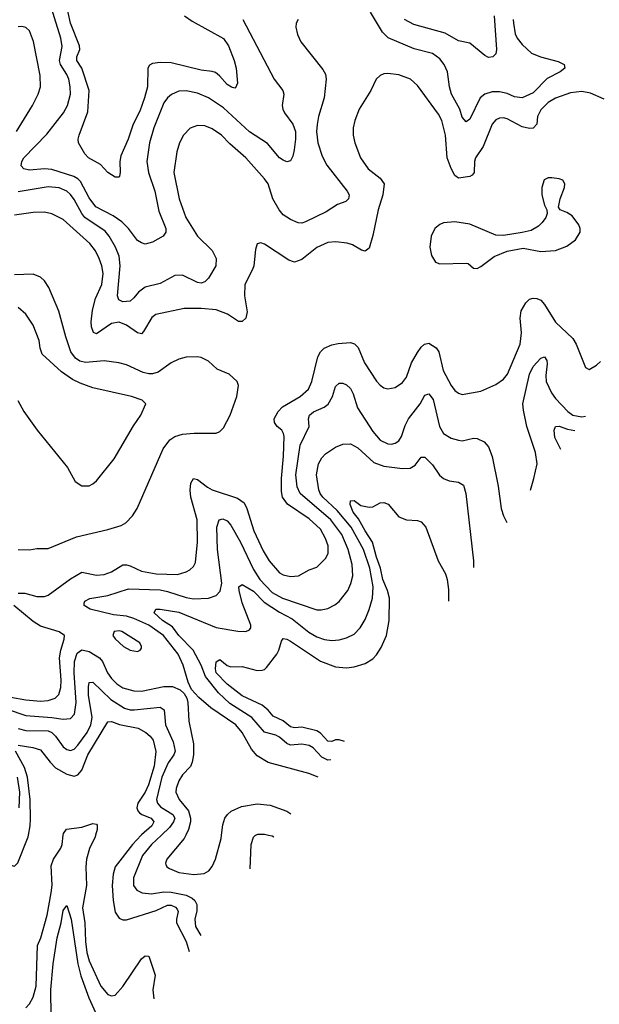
# Model space of a CAD drawing. Header units: inches. Extents: x 1834610 to 2027685, y 642842 to 774116.
# Tile 400 of 632: x 2011118 to 2014224, y 649093 to 654369. Entities that reach past the tile are written whole.
import ezdxf

# ---------------------------------------------------------------- set-up
doc = ezdxf.new("R2010")
doc.units = ezdxf.units.IN
doc.header["$MEASUREMENT"] = 0
doc.layers.add('C0614', color=7, linetype='Continuous')
doc.layers.add('C0615', color=7, linetype='Continuous')

msp = doc.modelspace()

# ---------------------------------------------------------------- linework, layer by layer
at = {"layer": 'C0614', "color": 5}
for points, elevation in [([(2010597, 650000), (2010685, 649985), (2010755.9, 649955.9), (2010870, 649922.4), (2010910, 649918.4), (2010970, 649926.4), (2010990, 649922.3), (2011020, 649900), (2011070, 649838), (2011090, 649833.7), (2011108, 649852), (2011163.6, 649990), (2011165.3, 650000)], 320), ([(2011150, 649073.7), (2011170, 649095.3), (2011190, 649130.4), (2011205.4, 649190), (2011212.6, 649407.4), (2011230.4, 649450), (2011265.5, 649570), (2011287, 649690), (2011290.9, 649730.9), (2011285.7, 649834.3), (2011299.3, 649870), (2011338.8, 649930), (2011346.2, 649950), (2011351.4, 650000)], 280), ([(2011524.9, 650000), (2011522.5, 649990), (2011492.4, 649927.5), (2011475.6, 649870), (2011472.1, 649830), (2011475.7, 649730), (2011454.7, 649610), (2011467.1, 649530), (2011470.1, 649429.9), (2011477.9, 649370), (2011490, 649325.4), (2011552.5, 649190), (2011590, 649145.8), (2011610, 649138), (2011630, 649142.6), (2011670, 649187.9), (2011770, 649336.8), (2011790, 649352.9), (2011810, 649350.3), (2011843.5, 649250), (2011831, 649170), (2011837.5, 649122.9)], 280), ([(2011769.2, 650000), (2011722, 649950), (2011629, 649830), (2011618.7, 649790), (2011614.1, 649730), (2011618, 649650), (2011630, 649586.4), (2011650, 649554.7), (2011670, 649546), (2011690, 649545.5), (2011850, 649596.2), (2011910, 649624.6), (2011930, 649624.8), (2011953.5, 649613.5), (2011962.3, 649602.3), (2011967, 649590), (2011957.3, 649550), (2011958.7, 649530), (2012009.7, 649430), (2012025.4, 649376.6)], 320), ([(2011877.6, 650000), (2011824.8, 649950), (2011775.8, 649890), (2011728.1, 649770), (2011727.8, 649730), (2011744.7, 649704.7), (2011774, 649690), (2011825, 649685), (2011890, 649695.2), (2011930, 649694.5), (2012010, 649678.1), (2012042.5, 649662.5), (2012056.8, 649650), (2012067.2, 649627.2), (2012066.8, 649593.2), (2012056.1, 649550), (2012060.1, 649510), (2012089, 649462.4)], 340), ([(2012008.1, 650000), (2011999.2, 649980.8), (2011906.7, 649870), (2011899.5, 649850), (2011901.5, 649841.5), (2011906, 649830), (2011920.2, 649820.2), (2011970, 649800.2), (2012051.5, 649788.5), (2012106.9, 649793.1), (2012131.7, 649808.3), (2012148.7, 649831.3), (2012166.6, 649870), (2012198, 649982), (2012199.9, 650000)], 360), ([(2012352.9, 649818.6), (2012358.7, 649950), (2012370, 649988.2), (2012381.2, 649998.8), (2012383.7, 650000)], 340), ([(2012452, 650000), (2012470, 649995.4), (2012480.5, 649990.8)], 340), ([(2011286.3, 649030), (2011285.5, 649170), (2011296.3, 649310), (2011318.8, 649450), (2011339.9, 649530), (2011350, 649595.5), (2011370, 649622), (2011393.5, 649550), (2011429.5, 649309.5), (2011445.9, 649245.9), (2011487.8, 649127.8), (2011550.1, 648990.1)], 260)]:
    msp.add_lwpolyline(points, dxfattribs=dict(at, elevation=elevation))
at = {"layer": 'C0615', "color": 5}
for points, elevation in [([(2012312.9, 654370), (2012482.2, 654050), (2012528.9, 653990), (2012534, 653970), (2012523.9, 653910), (2012528.1, 653890), (2012537.2, 653870), (2012581.5, 653810), (2012596.3, 653770), (2012596.3, 653730), (2012588, 653672), (2012582, 653638), (2012570, 653612.7), (2012550, 653607.6), (2012530, 653616.3), (2012510, 653629.7), (2012446.1, 653706.1), (2012350, 653769.3), (2012210, 653896.4), (2012130, 653950.6), (2012070, 653975.8), (2012010, 653988.4), (2011970, 653985.5), (2011930.8, 653969.2), (2011910, 653950.9), (2011890, 653923), (2011836.6, 653790), (2011814.1, 653710), (2011798.9, 653610), (2011807.5, 653550), (2011841.9, 653450), (2011863.9, 653343.9), (2011901.1, 653250), (2011900.4, 653230), (2011887.3, 653210), (2011830, 653177.6), (2011790, 653167.3), (2011770, 653173.6), (2011750, 653186), (2011700.7, 653250), (2011665.6, 653285.6), (2011618.1, 653318.1), (2011526.2, 653366.2), (2011490, 653415), (2011443, 653503), (2011430, 653516.7), (2011408.3, 653528.3), (2011290, 653566), (2011250, 653569.5), (2011170, 653562.4), (2011139.5, 653570), (2011125.4, 653585.4), (2011128.8, 653610), (2011140.3, 653630), (2011263.5, 653756.5), (2011352.7, 653870), (2011374.5, 653910), (2011389.9, 653970), (2011388.6, 654010), (2011380.5, 654050), (2011370, 654075.3), (2011335.6, 654130), (2011331.2, 654150), (2011345.6, 654225.6), (2011338.6, 654270), (2011270, 654489.7)], 340), ([(2012000.8, 654390), (2012042.2, 654362.2), (2012210, 654268.9), (2012236.8, 654230), (2012267.7, 654150), (2012278, 654110), (2012284.2, 654030), (2012274.9, 654005.1), (2012270, 654002.4), (2012252.4, 654007.6), (2012230, 654021.5), (2012188.9, 654068.9), (2012166.3, 654086.4), (2012150, 654092.1), (2012090, 654098.1), (2011930, 654138.7), (2011870, 654139.8), (2011830, 654133.8), (2011814.1, 654125.9), (2011804.2, 654110), (2011802.7, 654010), (2011787.1, 653950), (2011761.7, 653878.3), (2011726.7, 653810), (2011699.3, 653730), (2011660, 653640), (2011654.4, 653610), (2011657, 653550), (2011652.4, 653530), (2011650, 653526), (2011630, 653525.1), (2011590, 653549.7), (2011550, 653592.6), (2011487.3, 653630), (2011467.3, 653650), (2011433.6, 653710), (2011431.3, 653730), (2011436.8, 653750), (2011483.6, 653876.4), (2011490.7, 653990), (2011450, 654108.9), (2011424.8, 654150), (2011424.5, 654170), (2011440.6, 654210), (2011438.5, 654230), (2011390.6, 654350), (2011364.6, 654464.6)], 320), ([(2013763, 654370), (2013763.9, 654350), (2013773.4, 654293.4), (2013783.5, 654270), (2013810, 654235.8), (2013860.3, 654190), (2013909.6, 654169.6), (2014004.6, 654144.6), (2014036.4, 654130), (2014039.5, 654110), (2014014, 654090), (2013945.4, 654054.6), (2013870, 653978.3), (2013810.5, 653950), (2013770, 653956.5), (2013730, 653973), (2013690, 653982.8), (2013650, 653982.6), (2013610.6, 653969.4), (2013586.4, 653950), (2013530, 653836.9), (2013510, 653822.4), (2013490, 653847.3), (2013476.5, 653890), (2013431.9, 653970), (2013420.8, 654010), (2013411.3, 654090), (2013392.9, 654130), (2013370, 654159.3), (2013330, 654189), (2013232.5, 654212.5), (2013092.6, 654272.6), (2013062.2, 654302.2), (2012997.7, 654410)], 360), ([(2013661.2, 654390), (2013673.6, 654210), (2013670, 654187), (2013653, 654170), (2013630, 654167.1), (2013610, 654176.9), (2013530, 654244.2), (2013470, 654255.5), (2013398, 654298), (2013230, 654343.7), (2013180.8, 654370)], 340), ([(2011101.1, 653770), (2011186.8, 653910), (2011216.1, 653970), (2011228.7, 654010), (2011227.9, 654070), (2011192.2, 654252.2), (2011170, 654309.4), (2011150, 654327.6), (2011130, 654333.3), (2011110, 654331.5)], 360), ([(2012610.4, 654370), (2012599.5, 654350), (2012597.6, 654330), (2012607.2, 654290), (2012625.3, 654250), (2012743.2, 654103.2), (2012756.7, 654076.7), (2012759.7, 654050), (2012749.2, 653950), (2012718.8, 653850), (2012711.4, 653808.6), (2012708.9, 653770), (2012716.4, 653710), (2012738.8, 653638.8), (2012763.2, 653590), (2012872.8, 653450), (2012883.1, 653430), (2012880.3, 653410), (2012865.1, 653394.9), (2012820.9, 653379.1), (2012760.4, 653339.6), (2012650, 653285.7), (2012630, 653279.8), (2012610, 653281.2), (2012570, 653298.5), (2012530, 653323.6), (2012507.7, 653350), (2012473.7, 653410), (2012450, 653489.7), (2012430, 653516.8), (2012329.7, 653630), (2012243.9, 653703.9), (2012199.7, 653750), (2012150, 653783.8), (2012110, 653799.8), (2012070, 653802.4), (2012032, 653788), (2011995.6, 653750), (2011974.9, 653710), (2011960.8, 653660.8), (2011944.5, 653550), (2011972.2, 653410), (2012007.5, 653310), (2012070.1, 653210.1), (2012150, 653132.8), (2012170.2, 653090), (2012168.1, 653050), (2012130, 652985.1), (2012110, 652964.2), (2012090, 652958.3), (2012070, 652961), (2011990, 653000.7), (2011950, 652998.9), (2011870, 652956.5), (2011790, 652935.4), (2011754.2, 652910), (2011730, 652878.3), (2011710, 652861.5), (2011670, 652858), (2011648.3, 652868.3), (2011642, 652890), (2011656.4, 653050), (2011650, 653101.6), (2011631.6, 653150), (2011596.5, 653210), (2011575.3, 653235.3), (2011466.3, 653310), (2011450.8, 653330), (2011410, 653405.8), (2011390, 653433.3), (2011370, 653450.5), (2011328.5, 653468.5), (2011270, 653474.2), (2011110, 653446.1)], 360), ([(2014250, 653943.8), (2014176.3, 653976.3), (2014130, 653984.7), (2014070, 653977), (2013990, 653949.1), (2013950, 653926.2), (2013910, 653885.8), (2013893.2, 653850), (2013889.3, 653810), (2013870, 653788.5), (2013850, 653786.7), (2013810, 653795.8), (2013730, 653838.7), (2013710, 653843.4), (2013690, 653842), (2013670, 653832.7), (2013650.6, 653809.4), (2013602.1, 653690), (2013561.3, 653630), (2013555, 653610), (2013553.6, 653550), (2013543, 653537), (2013530.1, 653529.9), (2013470, 653520.3), (2013450, 653533.7), (2013430, 653572.4), (2013408.4, 653630), (2013400.6, 653750), (2013379.6, 653830), (2013362.3, 653862.3), (2013250, 654016.9), (2013212, 654050), (2013150, 654074.7), (2013090, 654081.3), (2013070, 654078.7), (2013050, 654069.5), (2013028, 654050), (2013000.5, 653990), (2012936.9, 653890), (2012913.8, 653830), (2012904.9, 653790), (2012904.7, 653750), (2012913.6, 653710), (2012944.9, 653630), (2012985.8, 653570), (2013050, 653520.8), (2013070.9, 653490), (2013064, 653430), (2013038.6, 653350), (2013010, 653212.3), (2012990, 653144.2), (2012970, 653129.7), (2012950, 653133.5), (2012902.1, 653162.2), (2012872.4, 653172.4), (2012810, 653179.8), (2012770, 653175.5), (2012710, 653148.1), (2012630, 653084.8), (2012590, 653070.8), (2012560, 653080), (2012430, 653166), (2012410, 653174), (2012391.3, 653168.7), (2012382, 653138), (2012372.2, 653050), (2012366, 653030), (2012323.5, 652950), (2012322.5, 652890), (2012336.1, 652803.9), (2012329.3, 652770.7), (2012310, 652752.4), (2012290, 652752.8), (2012231.4, 652791.4), (2012170, 652813.8), (2012090, 652822.5), (2011998.7, 652821.3), (2011847.2, 652790), (2011826, 652774), (2011782, 652698), (2011770, 652686.3), (2011750, 652690.6), (2011690, 652732.6), (2011650, 652748.4), (2011610, 652742.1), (2011530, 652686.6), (2011513.1, 652693.1), (2011502.7, 652722.7), (2011500.1, 652750), (2011507.6, 652812.4), (2011524.6, 652875.4), (2011557.3, 652950), (2011565, 653010), (2011558.2, 653050), (2011544.4, 653090), (2011523.2, 653130), (2011493.6, 653170), (2011350, 653297.8), (2011290, 653329), (2011250, 653338.3), (2011190, 653336.1), (2011090, 653321.4)], 380), ([(2011110, 651530.2), (2011170, 651527.9), (2011210, 651535.1), (2011270, 651535.4), (2011422.5, 651597.5), (2011590, 651637), (2011660.8, 651659.2), (2011686.5, 651673.5), (2011722.2, 651710), (2011746.6, 651750), (2011887, 652070), (2011921.8, 652118.2), (2011950, 652136.2), (2011990, 652147.7), (2012053.1, 652153.1), (2012170, 652154), (2012190, 652162.6), (2012210, 652183.1), (2012246.3, 652250), (2012280.7, 652350), (2012289.7, 652409.7), (2012283.6, 652430), (2012239.6, 652470), (2012176.9, 652496.9), (2012130, 652539), (2012090, 652558.3), (2012070, 652562.2), (2012010, 652560.2), (2011970, 652550.6), (2011930, 652529.8), (2011859, 652481), (2011830, 652471.9), (2011810, 652470.9), (2011779.1, 652479.1), (2011690, 652519.3), (2011649.4, 652530), (2011570, 652541.3), (2011470, 652532.9), (2011440, 652540), (2011416.4, 652556.4), (2011392.1, 652590), (2011365.3, 652670), (2011327.8, 652807.8), (2011274.5, 652934.5), (2011250, 652969.7), (2011230, 652989.7), (2011190, 653005.3), (2011090, 653002.3)], 420), ([(2011110, 651296.5), (2011144.4, 651295.6), (2011210, 651278.1), (2011250, 651277.5), (2011270, 651285.9), (2011390, 651373.8), (2011450, 651408.1), (2011530, 651393.3), (2011570, 651395.5), (2011610, 651410.1), (2011670, 651447.9), (2011690, 651448.6), (2011710, 651442.6), (2011770, 651413.4), (2011850, 651400.4), (2011963.2, 651396.8), (2012009.4, 651410), (2012030, 651420.8), (2012050, 651439.5), (2012059.3, 651460.7), (2012071, 651569), (2012068.3, 651690), (2012035.5, 651810), (2012031, 651849), (2012034.5, 651885.5), (2012050, 651910.2), (2012070, 651905), (2012124.4, 651864.4), (2012150, 651850.7), (2012284.9, 651804.9), (2012320.3, 651780.3), (2012335.8, 651750), (2012373.1, 651630), (2012422.8, 651522.8), (2012454.6, 651470), (2012510, 651405), (2012530, 651394.2), (2012570, 651384.7), (2012611.2, 651388.8), (2012670, 651420.8), (2012710, 651435.8), (2012757.3, 651482.7), (2012771.1, 651508.9), (2012770.5, 651550), (2012756.2, 651590), (2012730, 651639.4), (2012670, 651694.8), (2012553.1, 651773.2), (2012526.5, 651810), (2012521.5, 651841.5), (2012520.6, 651910), (2012531.7, 652030), (2012535, 652135), (2012532.1, 652152.1), (2012522.4, 652170), (2012498, 652190), (2012482.5, 652210), (2012481.4, 652230), (2012502.6, 652270), (2012525.4, 652294.6), (2012621.8, 652350), (2012664.8, 652390), (2012683, 652430), (2012716.4, 652563.6), (2012730.4, 652589.6), (2012750, 652609.3), (2012790, 652627.4), (2012825.2, 652634.8), (2012890, 652639.3), (2012912.1, 652632.1), (2012931.9, 652611.9), (2012965, 652530), (2013030, 652432), (2013050.2, 652410.2), (2013070, 652397.4), (2013090, 652391.7), (2013130, 652399), (2013170, 652425.3), (2013190, 652454.4), (2013218, 652530), (2013250, 652585.8), (2013270, 652615.3), (2013286.9, 652630), (2013310, 652636.5), (2013350, 652610.3), (2013363.6, 652590), (2013388.2, 652490), (2013430, 652408.8), (2013450, 652382.6), (2013470, 652367.2), (2013490, 652361.1), (2013590, 652378.3), (2013670, 652414.9), (2013710, 652443.7), (2013732.1, 652470), (2013800.9, 652630), (2013808, 652692), (2013800.8, 652770), (2013806.2, 652810), (2013830, 652852.4), (2013850, 652871.2), (2013870, 652877.5), (2013890, 652875.6), (2013910, 652866), (2013930, 652843.2), (2013990, 652748.2), (2014081.7, 652661.7), (2014100.6, 652630), (2014150, 652506), (2014170, 652494), (2014210, 652517.6), (2014230, 652537.6)], 380), ([(2011108.1, 652328.1), (2011140.7, 652270), (2011211, 652170), (2011374.8, 651970), (2011415.3, 651895.3), (2011450, 651871.3), (2011490, 651871.3), (2011510, 651882.8), (2011530, 651898.8), (2011623.3, 652016.7), (2011727.2, 652192.8), (2011767, 652250), (2011794, 652310), (2011774, 652330), (2011717.2, 652350), (2011510, 652396.8), (2011441, 652421), (2011401, 652441), (2011342.3, 652482.3), (2011237.7, 652577.7), (2011226.6, 652610), (2011222.4, 652650), (2011190, 652732.7), (2011150, 652792), (2011110, 652827)], 440), ([(2013856.3, 651847.8), (2013873.5, 651910), (2013890.6, 651989.4), (2013882.3, 652050), (2013835.9, 652190), (2013817.1, 652277), (2013814.6, 652310), (2013850, 652470.3), (2013870, 652510.2), (2013910, 652555.3), (2013930, 652563), (2013943.1, 652543.1), (2013945.1, 652525.1), (2013937.8, 652462.2), (2013939.8, 652430), (2013967.9, 652370), (2013990, 652339), (2014055, 652270), (2014082.2, 652250), (2014130, 652240.3), (2014150.7, 652245.1)], 360), ([(2012717.6, 650310.8), (2012667, 650330), (2012450, 650388.7), (2012390, 650425.3), (2012359.4, 650459.4), (2012309.9, 650549.9), (2012275.6, 650590), (2012142.6, 650682.5), (2012077.2, 650737.2), (2012039.3, 650779.3), (2012020.2, 650820.2), (2011993.8, 650910), (2011967.1, 650970), (2011888.6, 651070), (2011810, 651124), (2011730, 651161.1), (2011690, 651172.6), (2011620.8, 651180.8), (2011496.3, 651210), (2011463.5, 651230), (2011463.5, 651243.5), (2011467.1, 651252.9), (2011493, 651266.9), (2011590, 651283.3), (2011701.2, 651318.8), (2011870, 651314.7), (2011910, 651305.9), (2012010, 651272.2), (2012050, 651265.7), (2012130, 651269.4), (2012170, 651283.6), (2012192.6, 651307.4), (2012201.4, 651350), (2012178.3, 651530), (2012174.6, 651650), (2012186.9, 651690), (2012206.2, 651693.8), (2012230, 651683.6), (2012250, 651660.8), (2012300.3, 651570), (2012370, 651422.7), (2012405.5, 651370), (2012470, 651299.1), (2012526.5, 651270), (2012710, 651207.8), (2012733.2, 651206.8), (2012770, 651214.4), (2012806.8, 651233.2), (2012829.2, 651250.8), (2012875.9, 651310), (2012892.8, 651347.2), (2012902.7, 651390), (2012900.2, 651450), (2012878, 651530), (2012844.2, 651610), (2012784.9, 651690), (2012620.4, 651830), (2012605.4, 651865.3), (2012597.8, 651930), (2012620.3, 652090), (2012669.8, 652190), (2012665.8, 652230), (2012670.9, 652250), (2012692.8, 652267.2), (2012750, 652292.6), (2012770.4, 652309.6), (2012793.8, 652350), (2012810, 652403), (2012830, 652422), (2012850, 652422.3), (2012870, 652412.8), (2012890, 652393.1), (2012904.7, 652364.7), (2012928.1, 652290), (2013010, 652163.2), (2013050, 652116.5), (2013090, 652096.5), (2013110, 652094.7), (2013130, 652099.6), (2013150, 652113.1), (2013164.4, 652135.6), (2013184.4, 652195.6), (2013201.8, 652230), (2013264.8, 652310), (2013290, 652356.4), (2013310, 652365.3), (2013333.4, 652333.4), (2013367.2, 652190), (2013390, 652152.6), (2013430, 652126.9), (2013470, 652115.5), (2013490, 652113.4), (2013550, 652126.5), (2013570, 652124.6), (2013606.9, 652106.9), (2013630, 652080.5), (2013649.4, 652029.4), (2013682.3, 651870), (2013698.7, 651750), (2013710, 651711), (2013728.2, 651674.8)], 360), ([(2014017.8, 652065.8), (2013986.3, 652130), (2013981.5, 652170), (2013989.6, 652190), (2014010, 652191), (2014054.6, 652174.6), (2014093.7, 652168.2)], 340), ([(2012785.6, 650402.6), (2012770, 650402.2), (2012737.5, 650417.5), (2012690, 650466.9), (2012670, 650479.6), (2012630, 650487.5), (2012570, 650481.1), (2012549.9, 650489.9), (2012510, 650524.2), (2012490, 650535.6), (2012430, 650550.5), (2012361.1, 650630), (2012244.4, 650704.4), (2012182.4, 650762.4), (2012113.3, 650850), (2012089.7, 650909.7), (2012046.9, 650990), (2011970.7, 651070), (2011935.9, 651115.9), (2011882.3, 651150), (2011839.2, 651190), (2011846.6, 651210), (2011870, 651210.8), (2011970, 651194.7), (2012170, 651111.8), (2012287.2, 651092.8), (2012330, 651090.3), (2012350, 651099.1), (2012356.3, 651110), (2012356, 651124), (2012310, 651244.2), (2012293.3, 651310), (2012292.8, 651330), (2012310, 651343.2), (2012370, 651306.8), (2012427.3, 651247.3), (2012510, 651195.2), (2012578.4, 651158.4), (2012668.1, 651088.1), (2012710, 651062.9), (2012752.1, 651047.8), (2012790, 651043.2), (2012830, 651045.7), (2012870, 651056), (2012910, 651076.9), (2012942, 651110), (2012970, 651155.8), (2012991, 651209), (2013008, 651270), (2013011.6, 651330), (2012995, 651430), (2012960.6, 651530), (2012894.1, 651650), (2012819.6, 651739.6), (2012742.4, 651810), (2012727.9, 651830), (2012721, 651850), (2012709, 651930), (2012719.8, 651990), (2012737.8, 652022.2), (2012756.4, 652043.6), (2012810, 652079.5), (2012850, 652094.9), (2012890, 652095.8), (2012930, 652075.8), (2013016.4, 651996.4), (2013070, 651976.5), (2013170, 651965.1), (2013210, 651966.6), (2013237.9, 651982.1), (2013270, 652025.5), (2013290, 652024.9), (2013330, 651984.2), (2013368.5, 651928.5), (2013388.4, 651910), (2013418.9, 651898.9), (2013470, 651891.6), (2013495.5, 651875.5), (2013508.4, 651830), (2013550.2, 651470), (2013549.6, 651433.9)], 340), ([(2012858.8, 650501.5), (2012830, 650510.8), (2012810, 650509.5), (2012790, 650501.6), (2012770, 650502.8), (2012730, 650546.4), (2012710, 650558.2), (2012630, 650577.3), (2012590, 650575.4), (2012570, 650579.7), (2012530, 650612.3), (2012477, 650637), (2012449.1, 650670), (2012416.9, 650696.9), (2012310, 650746.9), (2012230, 650808.9), (2012171.5, 650870), (2012167.9, 650890), (2012171.1, 650928.9), (2012190, 650940.8), (2012229.4, 650909.4), (2012250, 650901.1), (2012310, 650903.1), (2012390, 650882.3), (2012416.7, 650883.3), (2012430, 650887.9), (2012441.4, 650898.6), (2012495.5, 650970), (2012506.6, 650990), (2012520.5, 651039.5), (2012530, 651053.1), (2012550, 651050.2), (2012570, 651039.3), (2012730, 650931.7), (2012810, 650900.9), (2012870, 650896.8), (2012910, 650901.5), (2012970, 650919.2), (2013010, 650944.4), (2013030, 650965.5), (2013055, 651005), (2013084.3, 651070), (2013098.7, 651150), (2013100.3, 651270), (2013089.9, 651310), (2013064, 651370), (2013051, 651430), (2013030, 651490), (2013009.5, 651569.5), (2012969.3, 651630), (2012934.1, 651694.1), (2012905.8, 651730), (2012888.3, 651771.7), (2012890, 651790.7), (2012910, 651792.2), (2012946.9, 651766.9), (2012990, 651756.5), (2013010, 651759.5), (2013050, 651780.3), (2013070, 651782.6), (2013092.7, 651772.7), (2013150, 651705.7), (2013190, 651688.9), (2013250, 651686.5), (2013270, 651679), (2013294.3, 651650), (2013361.4, 651470), (2013399.6, 651399.6), (2013409.6, 651369.6), (2013415.5, 651315.5), (2013415.6, 651253)], 320), ([(2011070, 650738.5), (2011150, 650724.1), (2011230, 650718.3), (2011270, 650720.8), (2011307.1, 650732.9), (2011326.6, 650753.4), (2011337.5, 650790), (2011339.1, 650830), (2011331.6, 650950), (2011337.7, 650990), (2011356.5, 651050), (2011357.6, 651070), (2011329.3, 651089.3), (2011230, 651120.2), (2011190, 651144), (2011087.1, 651230)], 380), ([(2011050, 650675.2), (2011150, 650640.9), (2011290.5, 650630.5), (2011350, 650621.3), (2011390, 650624.5), (2011411.4, 650648.6), (2011420.9, 650710), (2011409.3, 650870), (2011411.2, 650930), (2011425.6, 650974.4), (2011450, 650991.7), (2011490, 650982.9), (2011545.3, 650950), (2011560.9, 650930), (2011588.4, 650870), (2011610, 650838.5), (2011638.5, 650810), (2011670, 650789), (2011730, 650773.4), (2011770, 650770.7), (2011890, 650795.6), (2011936.6, 650796.6), (2011978.4, 650778.4), (2011999.1, 650759.1), (2012014.3, 650734.3), (2012019.7, 650710), (2012023.8, 650610), (2012049.6, 650489.6), (2012050.1, 650430), (2012043, 650390), (2012032.9, 650367.1), (2011990, 650323.5), (2011970, 650291.1), (2011956.6, 650250), (2011955.3, 650230), (2011971.9, 650190), (2012022.6, 650130), (2012033, 650090), (2012032.4, 650070), (2012022, 650030), (2012008.1, 650000)], 360), ([(2011110, 650571.7), (2011150, 650559.5), (2011270, 650558.1), (2011289.7, 650549.7), (2011310.4, 650530.4), (2011350, 650472.9), (2011370, 650458.5), (2011390, 650452.8), (2011410, 650461), (2011430, 650482.3), (2011479.5, 650550), (2011499.2, 650590), (2011505.6, 650630), (2011486.8, 650750), (2011485.6, 650794.4), (2011490, 650817), (2011510, 650818.8), (2011605.9, 650725.9), (2011679.2, 650679.2), (2011710, 650670.6), (2011730.6, 650670.6), (2011870, 650685.7), (2011891.5, 650671.5), (2011899.4, 650590), (2011940.3, 650500.3), (2011950.6, 650450), (2011944.6, 650430), (2011912.8, 650387.3), (2011880.2, 650310), (2011851.2, 650190), (2011856.4, 650170), (2011871.8, 650151.8), (2011939, 650110), (2011948.8, 650090), (2011942.5, 650070), (2011919.9, 650040.1), (2011877.6, 650000)], 340), ([(2011110, 650481.3), (2011188.7, 650468.7), (2011230, 650456.1), (2011280.4, 650390), (2011310, 650361.1), (2011370, 650326.7), (2011410, 650316.1), (2011430, 650323), (2011450, 650348.2), (2011482.3, 650430), (2011590, 650606.7), (2011610, 650609.3), (2011652.7, 650592.7), (2011752.6, 650572.6), (2011794.6, 650550), (2011817.8, 650530), (2011832.3, 650507.7), (2011846.9, 650446.9), (2011837.9, 650370), (2011807.7, 650270), (2011790.3, 650229.7), (2011751.5, 650170), (2011746.4, 650146.4), (2011750.1, 650130), (2011759.6, 650119.6), (2011772.3, 650110), (2011821.6, 650090), (2011836.6, 650070), (2011826.1, 650050), (2011770, 650000.9), (2011769.2, 650000)], 320), ([(2011165.3, 650000), (2011174.2, 650050), (2011175.6, 650084.4), (2011173.3, 650190), (2011159.4, 650310), (2011142.9, 650362.9), (2011095.9, 650450)], 320), ([(2011114.9, 650145.1), (2011117.9, 650230), (2011105.6, 650310)], 340), ([(2012199.9, 650000), (2012205.6, 650054.4), (2012216.8, 650090), (2012231.1, 650110), (2012251.8, 650128.2), (2012306.2, 650153.8), (2012390, 650167.3), (2012459.5, 650159.5), (2012550, 650127.8), (2012571.8, 650114)], 360), ([(2011351.4, 650000), (2011352.2, 650007.8), (2011369, 650031), (2011450, 650041.8), (2011510, 650061.5), (2011530, 650059.1), (2011533, 650053), (2011532.4, 650030), (2011524.9, 650000)], 280), ([(2012383.7, 650000), (2012394.7, 650005.3), (2012430, 650005.6), (2012452, 650000)], 340)]:
    msp.add_lwpolyline(points, dxfattribs=dict(at, elevation=elevation))
for points, elevation in [([(2013970, 653521.6), (2013950, 653521.6), (2013929.1, 653510.9), (2013916, 653470), (2013915.6, 653430), (2013930, 653374.8), (2013943, 653350), (2013944.4, 653330), (2013937.6, 653310), (2013918.2, 653281.7), (2013897.7, 653262.3), (2013859.5, 653240.5), (2013810, 653228.3), (2013710, 653213.6), (2013670, 653215.1), (2013530, 653273.2), (2013450, 653286), (2013390, 653280.3), (2013368.8, 653271.2), (2013343.2, 653250), (2013323.2, 653210), (2013316.5, 653150), (2013325.6, 653105.6), (2013346, 653070), (2013370, 653061.8), (2013510, 653065.5), (2013522, 653062), (2013550, 653037.3), (2013570, 653036.3), (2013590, 653046.7), (2013660.3, 653099.7), (2013730, 653128.9), (2013815.6, 653144.4), (2013910, 653127.9), (2013990, 653132.9), (2014050, 653154.9), (2014096.3, 653190), (2014121.6, 653230), (2014122.4, 653250), (2014115.1, 653270), (2014078.4, 653318.4), (2014050, 653337), (2014015.3, 653350), (2014005.6, 653365.6), (2014015.1, 653410), (2014037, 653470), (2014039.3, 653490), (2014029.4, 653509.4), (2014010, 653517)], 420), ([(2011650, 651093.8), (2011624, 651090), (2011616.3, 651070), (2011630, 651050.8), (2011674.8, 651010), (2011710, 650990.7), (2011750, 650983), (2011764, 650990), (2011770, 651002), (2011771.3, 651010), (2011760.9, 651030), (2011665.2, 651090)], 380)]:
    msp.add_lwpolyline(points, close=True, dxfattribs=dict(at, elevation=elevation))

doc.saveas('drawing.dxf')
